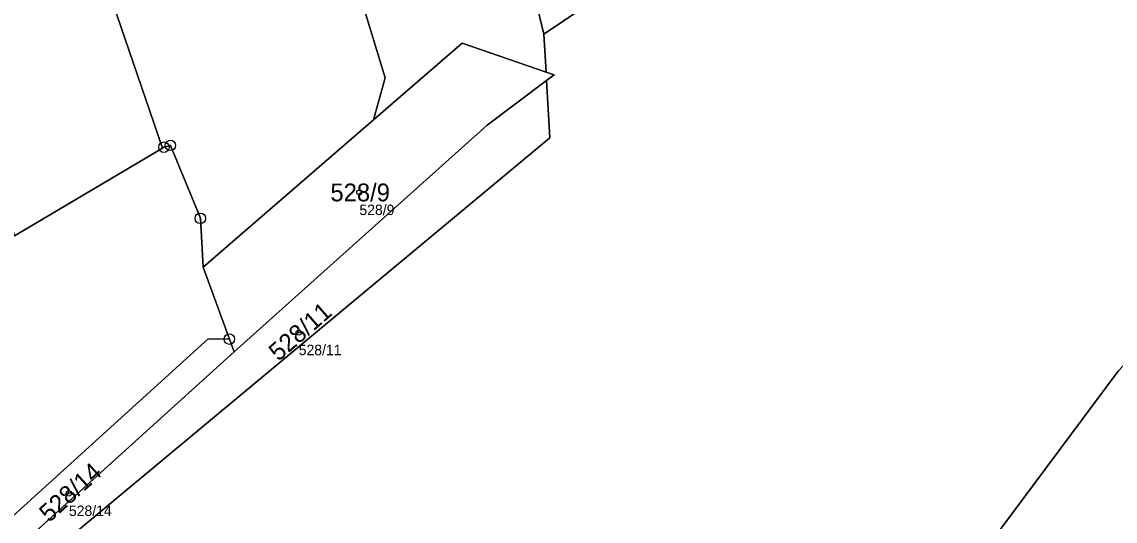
# Model space of a CAD drawing. Extents: x -751550 to -746116, y -1055108 to -1050700.
# Drawn here: x -748421.2 to -748316.7, y -1053612.1 to -1053564.4 of the extents above; entities that cross this region are included whole.
import ezdxf

# ---------------------------------------------------------------- set-up
doc = ezdxf.new("R2010")
doc.units = 0
for name, color, linetype in [('Definiční body', 7, 'Continuous'), ('Hranice parcel', 7, 'Continuous'), ('Parcelní čísla', 7, 'Continuous'), ('Polygon parcely', 7, 'Continuous'), ('Značky bodu BP', 7, 'Continuous')]:
    doc.layers.add(name, color=color, linetype=linetype)

msp = doc.modelspace()

# ---------------------------------------------------------------- linework, layer by layer
at = {"layer": 'Definiční body'}
for centre in [(-748388.93, -1053580.71), (-748394.73, -1053594.09), (-748416.69, -1053609.45)]:
    msp.add_circle(centre, 0.25, dxfattribs=at)
at = {"layer": 'Hranice parcel'}
for p, q in [((-748371.3, -1053565.61), (-748374.61, -1053551.79)), ((-748367.61, -1053563.1), (-748371.3, -1053565.61)), ((-748371.09, -1053569.21), (-748371.3, -1053565.61)), ((-748403.87, -1053587.86), (-748387.57, -1053573.77)), ((-748403.87, -1053587.86), (-748401.36, -1053594.72)), ((-748401.36, -1053594.72), (-748400.9, -1053595.94)), ((-748400.9, -1053595.94), (-748433.06, -1053625))]:
    msp.add_line(p, q, dxfattribs=at)
for points in [[(-748126.45, -1053438.71), (-748155.92, -1053467.89), (-748167.19, -1053477.44), (-748230.39, -1053525.94), (-748251.62, -1053541.93), (-748268.17, -1053554.3), (-748292.06, -1053574.25), (-748298.51, -1053578.68), (-748316.42, -1053597.79), (-748340.01, -1053629.45), (-748345.09, -1053630.71)], [(-748387.57, -1053573.77), (-748386.46, -1053569.77), (-748390.71, -1053555.84), (-748396.57, -1053536.48), (-748402.21, -1053517.87), (-748407.84, -1053499.35), (-748412.43, -1053484.28), (-748415.63, -1053482.04)], [(-748407.76, -1053576.48), (-748412.52, -1053562.53), (-748419.1, -1053543.24), (-748426.23, -1053525.21), (-748431.17, -1053506.5), (-748437.94, -1053485.03)], [(-748455.07, -1053556.94), (-748449.73, -1053555.26), (-748449.22, -1053550.25), (-748448.29, -1053546.9), (-748432.87, -1053549.49), (-748432.08, -1053552.49), (-748421.89, -1053584.86), (-748407.76, -1053576.48)], [(-748387.57, -1053573.77), (-748379.11, -1053566.47), (-748371.09, -1053569.21)], [(-748371.04, -1053570.02), (-748370.31, -1053569.48), (-748371.09, -1053569.21)], [(-748433.51, -1053625.41), (-748432.97, -1053627.23), (-748370.72, -1053575.5), (-748371.04, -1053570.02)], [(-748400.9, -1053595.94), (-748376.73, -1053574.28), (-748371.04, -1053570.02)], [(-748407.76, -1053576.48), (-748407.61, -1053576.39), (-748406.99, -1053576.22), (-748404.13, -1053583.18), (-748403.87, -1053587.86)], [(-748435.95, -1053616.06), (-748429.66, -1053618.5), (-748403.38, -1053594.7), (-748401.36, -1053594.72)]]:
    msp.add_lwpolyline(points, dxfattribs=at)
at = {"layer": 'Polygon parcely'}
for points in [[(-748379.11, -1053566.47), (-748371.09, -1053569.21), (-748371.3, -1053565.61), (-748374.61, -1053551.79), (-748385.57, -1053534.08), (-748388.72, -1053535.07), (-748392.57, -1053522.48), (-748393.97, -1053517.9), (-748399.18, -1053500.68), (-748404.45, -1053483.43), (-748405.42, -1053481.71), (-748405.49, -1053481.12), (-748415.63, -1053482.04), (-748412.43, -1053484.28), (-748407.84, -1053499.35), (-748402.21, -1053517.87), (-748396.57, -1053536.48), (-748390.71, -1053555.84), (-748386.46, -1053569.77), (-748387.57, -1053573.77)], [(-748406.99, -1053576.22), (-748404.13, -1053583.18), (-748403.87, -1053587.86), (-748387.57, -1053573.77), (-748386.46, -1053569.77), (-748390.71, -1053555.84), (-748396.57, -1053536.48), (-748402.21, -1053517.87), (-748407.84, -1053499.35), (-748412.43, -1053484.28), (-748415.63, -1053482.04), (-748437.94, -1053485.03), (-748431.17, -1053506.5), (-748426.23, -1053525.21), (-748419.1, -1053543.24), (-748412.52, -1053562.53), (-748407.76, -1053576.48), (-748407.61, -1053576.39)], [(-748449.73, -1053555.26), (-748449.22, -1053550.25), (-748448.29, -1053546.9), (-748432.87, -1053549.49), (-748432.08, -1053552.49), (-748421.89, -1053584.86), (-748407.76, -1053576.48), (-748412.52, -1053562.53), (-748419.1, -1053543.24), (-748426.23, -1053525.21), (-748431.17, -1053506.5), (-748437.94, -1053485.03), (-748473.7, -1053499.35), (-748455.07, -1053556.94)], [(-748403.38, -1053594.7), (-748401.36, -1053594.72), (-748403.87, -1053587.86), (-748404.13, -1053583.18), (-748406.99, -1053576.22), (-748407.61, -1053576.39), (-748407.76, -1053576.48), (-748421.89, -1053584.86), (-748432.08, -1053552.49), (-748432.87, -1053549.49), (-748448.29, -1053546.9), (-748449.22, -1053550.25), (-748449.73, -1053555.26), (-748455.07, -1053556.94), (-748435.95, -1053616.06), (-748429.66, -1053618.5)], [(-748374.61, -1053551.79), (-748371.3, -1053565.61), (-748367.61, -1053563.1)], [(-748371.04, -1053570.02), (-748370.31, -1053569.48), (-748371.09, -1053569.21), (-748379.11, -1053566.47), (-748387.57, -1053573.77), (-748403.87, -1053587.86), (-748401.36, -1053594.72), (-748400.9, -1053595.94), (-748376.73, -1053574.28)], [(-748370.72, -1053575.5), (-748371.04, -1053570.02), (-748376.73, -1053574.28), (-748400.9, -1053595.94), (-748433.06, -1053625), (-748433.51, -1053625.41), (-748432.97, -1053627.23)], [(-748435.95, -1053616.06), (-748433.06, -1053625), (-748400.9, -1053595.94), (-748401.36, -1053594.72), (-748403.38, -1053594.7), (-748429.66, -1053618.5)]]:
    msp.add_lwpolyline(points, close=True, dxfattribs=at)
for points in [[(-748295.6, -1053503.35), (-748317.61, -1053524.12), (-748317.75, -1053524.26), (-748316.85, -1053525.38), (-748320.82, -1053528.95), (-748327.04, -1053534.54), (-748327.49, -1053534.94), (-748333.91, -1053540.71), (-748340.17, -1053544.23), (-748341.23, -1053544.5), (-748355.73, -1053554.74), (-748366.6, -1053562.42), (-748367.61, -1053563.1), (-748371.3, -1053565.61), (-748371.09, -1053569.21), (-748370.31, -1053569.48), (-748371.04, -1053570.02), (-748370.72, -1053575.5), (-748432.97, -1053627.23)], [(-748462.54, -1053735.53), (-748432.36, -1053711.96), (-748431.04, -1053704.94), (-748408.76, -1053687.38), (-748388.88, -1053673.17), (-748396.22, -1053664.97), (-748380.91, -1053651.44), (-748382.85, -1053649.26), (-748376.26, -1053643.15), (-748370.02, -1053637.49), (-748363.25, -1053631.49), (-748361.23, -1053633.75), (-748361.12, -1053633.87), (-748355.5, -1053628.77), (-748352.23, -1053632.46), (-748347.47, -1053628.16), (-748345.09, -1053630.71), (-748340.01, -1053629.45), (-748316.42, -1053597.79)], [(-748316.42, -1053597.79), (-748340.01, -1053629.45)]]:
    msp.add_lwpolyline(points, dxfattribs=at)
at = {"layer": 'Značky bodu BP'}
for centre, radius in [((-748406.99, -1053576.22), 0.5), ((-748407.61, -1053576.39), 0.5), ((-748407.61, -1053576.39), 0.0303), ((-748406.99, -1053576.22), 0.0303), ((-748404.13, -1053583.18), 0.5), ((-748404.13, -1053583.18), 0.0303), ((-748401.36, -1053594.72), 0.5), ((-748401.36, -1053594.72), 0.0303)]:
    msp.add_circle(centre, radius, dxfattribs=at)

# ---------------------------------------------------------------- texts
at = {"layer": 'Definiční body'}
for s, p in [('528/9', (-748388.93, -1053582.87)), ('528/11', (-748394.73, -1053596.25)), ('528/14', (-748416.69, -1053611.61))]:
    msp.add_text(s, height=1, dxfattribs=at).set_placement(p)
at = {"layer": 'Parcelní čísla'}
msp.add_text('528/9', height=1.7, dxfattribs=at).set_placement((-748391.7, -1053581.56))
for s, rotation, p in [('528/11', 41, (-748396.67, -1053596.9)), ('528/14', 42, (-748418.58, -1053612.29))]:
    msp.add_text(s, height=1.7, rotation=rotation, dxfattribs=at).set_placement(p)

doc.saveas('drawing.dxf')
